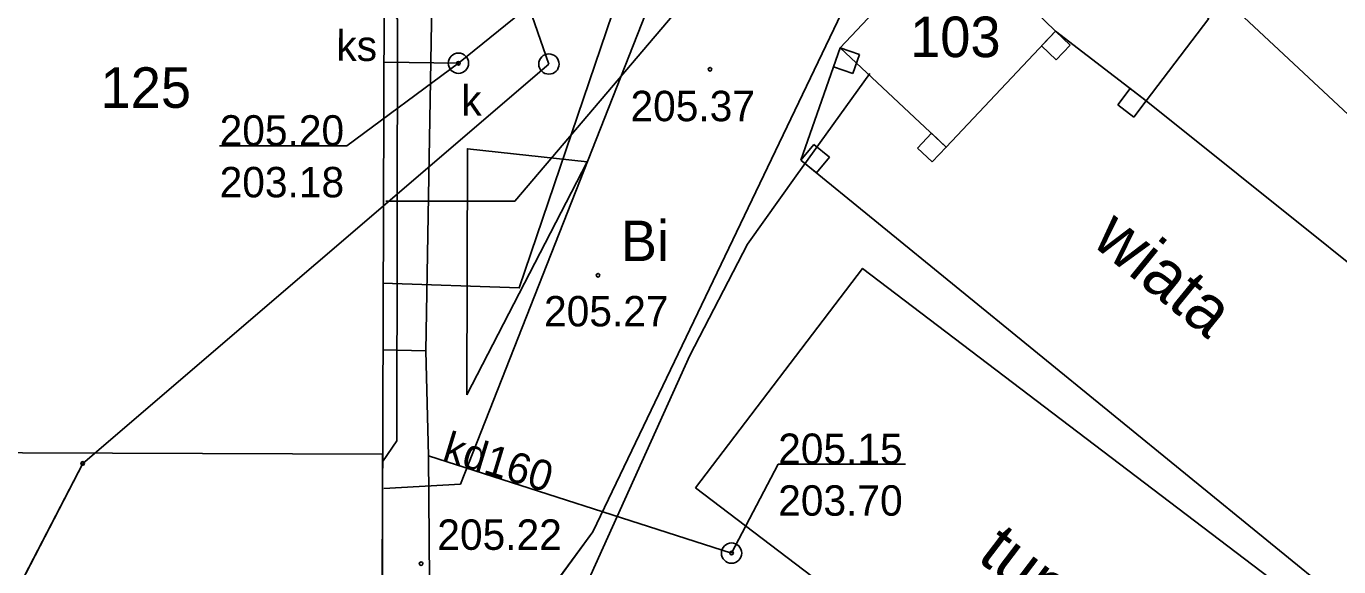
# Model space of a CAD drawing. Extents: x 6512400 to 6513200, y 6022500 to 6022750.
# Drawn here: x 6512750.53 to 6512782.87, y 6022636.31 to 6022649.64 of the extents above; entities that cross this region are included whole.
import ezdxf

# ---------------------------------------------------------------- set-up
doc = ezdxf.new("R2010")
doc.units = 0
for name, color, linetype in [('202-punkt graniczny', 7, 'Continuous'), ('203-punkt graniczny', 7, 'Continuous'), ('210-oznaczenie konturu użytku gruntowego', 7, 'Continuous'), ('217-kontur klasyfikacyjny', 7, 'Continuous'), ('218-kontur użytku gruntowego', 7, 'Continuous'), ('219-działka ewidencyjna', 7, 'Continuous'), ('312-budynek ewidencyjny', 7, 'Continuous'), ('312-oznaczenie budynku ewidencyjnego', 7, 'Continuous'), ('320-blok - kondygnacja nadziemna', 7, 'Continuous'), ('chodnik', 7, 'Continuous'), ('chodnik (powierzchnia)', 7, 'Continuous'), ('inna budowla', 7, 'Continuous'), ('Komentarz lub etykieta na mapie', 7, 'Continuous'), ('obszar utwardzony', 7, 'Continuous'), ('ogrodzenie trwałe', 7, 'Continuous'), ('pikieta sztuczna', 7, 'Continuous'), ('pikieta sztuczna-Atr2', 7, 'Continuous'), ('przewód elektroenergetyczny (linia)', 7, 'Continuous'), ('przewód gazowy (linia)', 7, 'Continuous'), ('przewód kanalizacyjny (linia)', 7, 'Continuous'), ('przewód kanalizacyjny (linia)-Atr1', 7, 'Continuous'), ('przewód wodociągowy (linia)', 7, 'Continuous'), ('punkt o określonej wysokości (sieć kanalizacyjna)', 7, 'Continuous'), ('punkt o określonej wysokości (sieć kanalizacyjna)-Atr2', 7, 'Continuous'), ('punkt o określonej wysokości (sieć kanalizacyjna)-Atr3', 7, 'Continuous'), ('wiata', 7, 'Continuous'), ('właz okrągły - siec kanalizacyjna (punkt)', 7, 'Continuous'), ('właz okrągły - siec kanalizacyjna (punkt)-Atr17', 7, 'Continuous')]:
    doc.layers.add(name, color=color, linetype=linetype)

# ---------------------------------------------------------------- blocks, each defined once
blk = doc.blocks.new('202')
blk.add_circle((0, 0), 0.25)
blk = doc.blocks.new('203')
blk.add_circle((0, 0), 0.045)
blk = doc.blocks.new('PW01')
blk.add_circle((0, 0), 0.045)
blk = doc.blocks.new('US22')
blk.add_circle((0, 0), 0.25)
blk = doc.blocks.new('IB10')
for p, q in [((0, 0), (0, 0.5)), ((0, 0.5), (0.5, 0.5)), ((0.5, 0), (0.5, 0.5)), ((0, 0), (0.5, 0))]:
    blk.add_line(p, q)

msp = doc.modelspace()

# ---------------------------------------------------------------- linework, layer by layer
at = {"layer": '217-kontur klasyfikacyjny'}
for points in [[(6512772.25, 6022653.37), (6512764.49, 6022637.17)], [(6512764.49, 6022637.17), (6512762.09, 6022633.91)]]:
    msp.add_lwpolyline(points, dxfattribs=at)
at = {"layer": '218-kontur użytku gruntowego'}
for points in [[(6512772.25, 6022653.37), (6512764.49, 6022637.17)], [(6512764.49, 6022637.17), (6512772.25, 6022653.37)], [(6512763.41, 6022648.71), (6512762.17, 6022652.29)], [(6512762.17, 6022652.29), (6512763.41, 6022648.71)], [(6512751.92, 6022638.86), (6512763.41, 6022648.71)], [(6512763.41, 6022648.71), (6512751.92, 6022638.86)], [(6512749.37, 6022633.95), (6512751.92, 6022638.86)], [(6512751.92, 6022638.86), (6512749.37, 6022633.95)], [(6512764.49, 6022637.17), (6512762.09, 6022633.91)], [(6512762.09, 6022633.91), (6512764.49, 6022637.17)]]:
    msp.add_lwpolyline(points, dxfattribs=at)
at = {"layer": '219-działka ewidencyjna'}
for points in [[(6512763.41, 6022648.71), (6512762.17, 6022652.29)], [(6512763.41, 6022648.71), (6512751.92, 6022638.86)], [(6512751.92, 6022638.86), (6512735.75, 6022607.64)]]:
    msp.add_lwpolyline(points, dxfattribs=at)
at = {"layer": '312-budynek ewidencyjny'}
msp.add_lwpolyline([(6512770.59, 6022649.11), (6512773.32, 6022652.02), (6512775.89, 6022649.52), (6512773.2, 6022646.66)], close=True, dxfattribs=at)
msp.add_lwpolyline([(6512759.35, 6022650.21), (6512759.3, 6022634.91)], dxfattribs=at)
at = {"layer": '320-blok - kondygnacja nadziemna'}
msp.add_lwpolyline([(6512759.31, 6022639.09), (6512748.21, 6022639.13), (6512748.2, 6022634.95), (6512759.3, 6022634.91)], close=True, dxfattribs=at)
at = {"layer": 'chodnik'}
for points in [[(6512759.68, 6022655.15), (6512759.69, 6022652.2), (6512759.38, 6022651.71), (6512759.38, 6022650.26), (6512759.68, 6022649.82), (6512759.66, 6022639.42), (6512759.31, 6022638.9), (6512759.31, 6022635.5)], [(6512763.16, 6022635.35), (6512764.49, 6022637.17), (6512772.25, 6022653.37)]]:
    msp.add_lwpolyline(points, dxfattribs=at)
at = {"layer": 'chodnik (powierzchnia)'}
msp.add_lwpolyline([(6512761.39, 6022640.55), (6512764.35, 6022646.3), (6512761.4, 6022646.62)], close=True, dxfattribs=at)
at = {"layer": 'inna budowla'}
msp.add_lwpolyline([(6512767.02, 6022638.26), (6512783.18, 6022625.97), (6512787.3, 6022631.38), (6512771.14, 6022643.67)], close=True, dxfattribs=at)
at = {"layer": 'obszar utwardzony'}
msp.add_lwpolyline([(6512775.13, 6022653.27), (6512779.67, 6022649.83), (6512778.13, 6022647.8), (6512787.16, 6022640.57), (6512783.02, 6022635.41), (6512782.63, 6022634.93), (6512787.3, 6022631.38), (6512783.18, 6022625.97), (6512782.4, 6022624.88), (6512782.6, 6022624.74), (6512781.28, 6022622.94), (6512787.17, 6022619.72)], dxfattribs=at)
at = {"layer": 'ogrodzenie trwałe'}
msp.add_lwpolyline([(6512759.3, 6022635.07), (6512762.44, 6022634.95), (6512763.91, 6022634.93), (6512766.88, 6022641.52), (6512768.3, 6022644.27), (6512769.5, 6022645.95), (6512771.32, 6022648.48)], dxfattribs=at)
at = {"layer": 'przewód elektroenergetyczny (linia)'}
msp.add_lwpolyline([(6512759.34, 6022638.24), (6512761.23, 6022638.35), (6512771.78, 6022665.17)], dxfattribs=at)
at = {"layer": 'przewód gazowy (linia)'}
msp.add_lwpolyline([(6512759.32, 6022643.31), (6512762.68, 6022643.19), (6512770.72, 6022666.88)], dxfattribs=at)
at = {"layer": 'przewód kanalizacyjny (linia)'}
for points in [[(6512750.63, 6022659.53), (6512750.53, 6022662.41), (6512746.52, 6022662.45), (6512746.43, 6022659.54), (6512745.45, 6022659.51), (6512745.46, 6022656.91), (6512745.52, 6022641.51), (6512745.53, 6022639.13), (6512748.39, 6022633.94), (6512759.09, 6022633.91), (6512760.48, 6022633.91), (6512760.44, 6022639.05)], [(6512755.36, 6022659.54), (6512755.4, 6022662.35), (6512760.42, 6022662.29), (6512760.64, 6022656.88), (6512760.38, 6022641.64), (6512760.44, 6022639.05)], [(6512761.18, 6022648.73), (6512774.9, 6022659.84), (6512776.9, 6022659.48)], [(6512780.05, 6022650.33), (6512790.7, 6022640.38)], [(6512759.36, 6022648.76), (6512761.18, 6022648.73)], [(6512759.32, 6022641.66), (6512760.38, 6022641.64)], [(6512760.44, 6022639.05), (6512767.91, 6022636.65)]]:
    msp.add_lwpolyline(points, dxfattribs=at)
at = {"layer": 'przewód wodociągowy (linia)'}
msp.add_lwpolyline([(6512759.39, 6022645.33), (6512762.57, 6022645.33), (6512773.55, 6022658.26), (6512774.3, 6022659.21)], dxfattribs=at)
at = {"layer": 'punkt o określonej wysokości (sieć kanalizacyjna)-Atr2'}
for points in [[(6512761.18, 6022648.73), (6512758.43, 6022646.69), (6512755.295, 6022646.69)], [(6512767.91, 6022636.65), (6512769.06, 6022638.84), (6512772.195, 6022638.84)]]:
    msp.add_lwpolyline(points, dxfattribs=at)
at = {"layer": 'wiata'}
msp.add_lwpolyline([(6512769.62, 6022646.34), (6512783.02, 6022635.41), (6512787.16, 6022640.57), (6512778.13, 6022647.8), (6512775.89, 6022649.52), (6512773.2, 6022646.66), (6512770.59, 6022649.11)], close=True, dxfattribs=at)

# ---------------------------------------------------------------- block references
at = {"layer": '202-punkt graniczny'}
msp.add_blockref('202', (6512763.41, 6022648.71), dxfattribs=at)
at = {"layer": '203-punkt graniczny'}
msp.add_blockref('203', (6512751.92, 6022638.86), dxfattribs=at)
at = {"layer": 'pikieta sztuczna'}
for p in [(6512767.38, 6022648.58), (6512764.62, 6022643.5), (6512760.26, 6022636.39)]:
    msp.add_blockref('PW01', p, dxfattribs=at)
at = {"layer": 'punkt o określonej wysokości (sieć kanalizacyjna)'}
for p in [(6512761.18, 6022648.73), (6512767.91, 6022636.65)]:
    msp.add_blockref('PW01', p, dxfattribs=at)
at = {"layer": 'wiata'}
for p, rotation in [((6512775.89, 6022649.52), -133.24599999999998), ((6512770.59, 6022649.11), -109.29899999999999), ((6512778.13, 6022647.8), 142.481), ((6512773.2, 6022646.66), 136.811), ((6512769.62, 6022646.34), -39.202999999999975)]:
    msp.add_blockref('IB10', p, dxfattribs=dict(at, rotation=rotation))
at = {"layer": 'właz okrągły - siec kanalizacyjna (punkt)'}
for p in [(6512761.18, 6022648.73), (6512767.91, 6022636.65)]:
    msp.add_blockref('US22', p, dxfattribs=at)

# ---------------------------------------------------------------- texts
at = {"layer": '210-oznaczenie konturu użytku gruntowego'}
msp.add_text('Bi', height=1, dxfattribs=at).set_placement((6512765.18, 6022643.85))
at = {"layer": '312-oznaczenie budynku ewidencyjnego'}
for s, p in [('103', (6512772.31, 6022648.88)), ('125', (6512752.36, 6022647.63))]:
    msp.add_text(s, height=1, dxfattribs=at).set_placement(p)
at = {"layer": 'Komentarz lub etykieta na mapie'}
for s, rotation, p in [('wiata', 320.797, (6512776.75, 6022644.28)), ('tunel foliowy', 322.746, (6512773.93, 6022636.49))]:
    msp.add_text(s, height=1.2, rotation=rotation, dxfattribs=at).set_placement(p)
at = {"layer": 'pikieta sztuczna-Atr2'}
for s, p in [('205.37', (6512765.42, 6022647.3)), ('205.27', (6512763.29, 6022642.24)), ('205.22', (6512760.66, 6022636.73))]:
    msp.add_text(s, height=0.75, dxfattribs=at).set_placement(p)
at = {"layer": 'przewód kanalizacyjny (linia)-Atr1'}
for s, rotation, p in [('ks', 359.685, (6512758.17, 6022648.79)), ('kd160', 343.021, (6512760.75, 6022638.94))]:
    msp.add_text(s, height=0.75, rotation=rotation, dxfattribs=at).set_placement(p)
at = {"layer": 'punkt o określonej wysokości (sieć kanalizacyjna)-Atr2'}
for s, p in [('205.20', (6512755.295, 6022646.698)), ('205.15', (6512769.06, 6022638.848))]:
    msp.add_text(s, height=0.75, dxfattribs=at).set_placement(p)
at = {"layer": 'punkt o określonej wysokości (sieć kanalizacyjna)-Atr3'}
for s, p in [('203.18', (6512755.295, 6022645.423)), ('203.70', (6512769.06, 6022637.572))]:
    msp.add_text(s, height=0.75, dxfattribs=at).set_placement(p)
at = {"layer": 'właz okrągły - siec kanalizacyjna (punkt)-Atr17'}
msp.add_text('k', height=0.75, dxfattribs=at).set_placement((6512761.25, 6022647.44))

doc.saveas('drawing.dxf')
